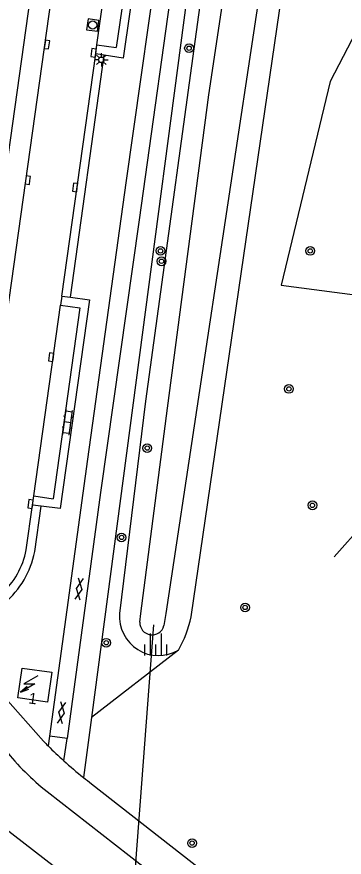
# Model space of a CAD drawing. Extents: x 128000 to 131008, y 398996 to 402500.
# Drawn here: x 128537.7 to 128567.7, y 399977.7 to 400054.7 of the extents above; entities that cross this region are included whole.
import ezdxf

# ---------------------------------------------------------------- set-up
doc = ezdxf.new("R2010")
doc.units = 0
for name, color, linetype in [('gg-afsc-hekwerk', 7, 'Continuous'), ('gg-anno-huisnummerreeks BGT', 7, 'Continuous'), ('gg-bbg-hoofdgebouw', 7, 'Continuous'), ('gg-knt-verharding', 7, 'Continuous'), ('gg-knt-verharding nz', 7, 'Continuous'), ('gg-kntw-bovenkant insteek waterloop', 7, 'Continuous'), ('gg-kntw-waterlijn', 7, 'Continuous'), ('gg-kwrk-duiker nz buis', 7, 'Continuous'), ('gt-grn-groengrens', 7, 'Continuous'), ('gt-symb-boom', 7, 'Continuous'), ('gt-symb-gesloten verharding', 7, 'Continuous'), ('gt-symb-klinker verharding', 7, 'Continuous'), ('gt-symb-kolk', 7, 'Continuous'), ('gt-symb-lichtmast', 7, 'Continuous'), ('gt-symb-rioolschacht', 7, 'Continuous'), ('gt-symb-talud symbool', 7, 'Continuous'), ('gt-symb-trafo symbool', 7, 'Continuous')]:
    doc.layers.add(name, color=color, linetype=linetype)

# ---------------------------------------------------------------- blocks, each defined once
blk = doc.blocks.new('gt0-RS')
at = {"layer": 'gt-symb-rioolschacht'}
blk.add_lwpolyline([(-0.5, -0.5), (0.5, -0.5), (0.5, 0.5), (-0.5, 0.5)], close=True, dxfattribs=at)
blk.add_circle((0, 0), 0.375, dxfattribs=at)
blk = doc.blocks.new('gt0-KOLK')
at = {"layer": 'gt-symb-kolk'}
blk.add_lwpolyline([(0, 0), (0.375, 0), (0.375, 0.4), (-0.375, 0.4), (-0.375, 0), (0, 0)], dxfattribs=at)
blk = doc.blocks.new('gt0-BOOM')
at = {"layer": 'gt-symb-boom'}
for radius in [0.4, 0.2]:
    blk.add_circle((0, 0), radius, dxfattribs=at)
blk = doc.blocks.new('gt0-LMAST')
at = {"layer": 'gt-symb-lichtmast'}
for p, q in [((-0.182, 0.173), (-0.447, 0.438)), ((-0.005, 0.246), (-0.005, 0.621)), ((0.172, 0.173), (0.437, 0.438)), ((-0.255, -0.004), (-0.63, -0.004)), ((-0.182, -0.181), (-0.447, -0.446)), ((-0.005, -0.254), (-0.005, -0.629)), ((0.437, -0.446), (0.172, -0.181)), ((0.245, -0.004), (0.62, -0.004))]:
    blk.add_line(p, q, dxfattribs=at)
blk.add_circle((-0.005, -0.004), 0.25, dxfattribs=at)
blk = doc.blocks.new('gt0-GESVH1')
at = {"layer": 'gt-symb-gesloten verharding'}
for p, q in [((-0.992, -0.261), (0.008, 0.239)), ((0.008, -0.261), (-0.992, 0.239)), ((0.008, 0.239), (1.008, -0.261)), ((1.008, 0.239), (0.008, -0.261))]:
    blk.add_line(p, q, dxfattribs=at)
blk = doc.blocks.new('gt0-TALUD_1')
at = {"layer": 'gt-symb-talud symbool'}
for p, q in [((-1, -1), (-1, 0)), ((-0.5, -2), (-0.5, 0)), ((0.5, -2), (0.5, 0)), ((1, -1), (1, 0)), ((0, -1), (0, 0))]:
    blk.add_line(p, q, dxfattribs=at)
blk = doc.blocks.new('gt0-HSP')
at = {"layer": 'gt-symb-trafo symbool'}
for points in [[(0.771, 0.746), (-0.529, -0.004), (0.471, -0.004), (-0.829, -0.754)], [(-0.217, -0.24), (-0.829, -0.754), (-0.077, -0.48)]]:
    blk.add_lwpolyline(points, dxfattribs=at)
blk = doc.blocks.new('gt0-KL1')
at = {"layer": 'gt-symb-klinker verharding'}
for p, q in [((-1.15, 0.3), (1.15, 0.3)), ((-1, -0.3), (-1, 0.3)), ((-0.5, 0.3), (-0.5, 0.45)), ((0, -0.3), (0, 0.3)), ((0.5, 0.3), (0.5, 0.45)), ((1, -0.3), (1, 0.3)), ((-1.15, -0.3), (1.15, -0.3)), ((-0.5, -0.45), (-0.5, -0.3)), ((0.5, -0.45), (0.5, -0.3))]:
    blk.add_line(p, q, dxfattribs=at)

msp = doc.modelspace()

# ---------------------------------------------------------------- linework, layer by layer
at = {"layer": 'gg-afsc-hekwerk'}
msp.add_line((128566.774, 400005.209), (128578.083, 400017.861), dxfattribs=at)
at = {"layer": 'gg-bbg-hoofdgebouw'}
msp.add_lwpolyline([(128537.79, 399992.28), (128538.17, 399995), (128540.9, 399994.62), (128540.51, 399991.89), (128537.79, 399992.28)], dxfattribs=at)
at = {"layer": 'gg-knt-verharding'}
for p, q in [((128534.096, 400008.253), (128542.22, 400066.172)), ((128548.439, 400063.388), (128546.804, 400051.876)), ((128544.917, 400051.293), (128545.031, 400052.125)), ((128545.031, 400052.125), (128546.804, 400051.876)), ((128541.809, 400029.101), (128544.917, 400051.293)), ((128545.709, 400051.177), (128544.917, 400051.293)), ((128541.809, 400029.101), (128541.692, 400028.269)), ((128541.809, 400029.101), (128542.601, 400028.99)), ((128543.47, 400028.019), (128541.007, 400010.53)), ((128541.692, 400028.269), (128543.47, 400028.019)), ((128539.138, 400009.945), (128539.254, 400010.777)), ((128539.254, 400010.777), (128541.007, 400010.53)), ((128538.54, 400005.83), (128539.138, 400009.945)), ((128539.931, 400009.842), (128539.138, 400009.945)), ((128533.928, 399995.3), (128540.119, 399988.305)), ((128542.29, 399988.541), (128540.727, 399988.755)), ((128541.986, 399986.512), (128542.29, 399988.541)), ((128544.533, 399984.398), (128565.315, 399968.184)), ((128540.454, 399983.682), (128563.417, 399965.831))]:
    msp.add_line(p, q, dxfattribs=at)
for points in [[(128547.104, 400115.102), (128536.509, 400039.243), (128531.926, 400006.736), (128520.799, 399998.934)], [(128549.318, 400064.105), (128547.435, 400050.925), (128545.709, 400051.177)], [(128540.727, 399988.755), (128544.187, 400014.156), (128547.726, 400039.493), (128551.15, 400063.847)], [(128552.416, 400061.306), (128548.897, 400036.098), (128545.369, 400011.108), (128542.29, 399988.541)], [(128542.601, 400028.99), (128544.336, 400028.747), (128541.675, 400009.615), (128539.931, 400009.842)], [(128540.727, 399988.755), (128540.671, 399988.762), (128540.552, 399987.869)], [(128576.748, 399949.074), (128572.119, 399952.798), (128536.565, 399980.336), (128535.879, 399980.898)]]:
    msp.add_lwpolyline(points, dxfattribs=at)
for centre, radius, start, end in [((128531.325, 400007.208), 7.345, 312.47378, 349.18848), ((128571.655, 400019.191), 44.141, 224.4034, 225.20101), ((128569.86, 400017.403), 41.608, 225.22085, 227.93978), ((128555.13, 400002.157), 23.595, 218.432, 231.53791), ((128569.036, 400016.528), 40.407, 227.97547, 231.3541), ((128569.015, 400016.439), 40.324, 231.29774, 232.61663)]:
    msp.add_arc(centre, radius, start, end, dxfattribs=at)
at = {"layer": 'gg-knt-verharding nz'}
for p, q in [((128545.031, 400052.125), (128546.642, 400063.641)), ((128539.254, 400010.777), (128541.692, 400028.269))]:
    msp.add_line(p, q, dxfattribs=at)
at = {"layer": 'gg-kntw-bovenkant insteek waterloop'}
for points in [[(128555.371, 400060.646), (128555.071, 400060.275), (128549.477, 400019.473), (128547.111, 400000)], [(128553.675, 399999.709), (128562.426, 400059.686), (128561.982, 400060.392), (128561.411, 400060.999)]]:
    msp.add_lwpolyline(points, dxfattribs=at)
for centre, radius, start, end in [((128550.679, 399999.728), 3.579, 175.63925, 300.52226), ((128543.161, 400001.993), 10.759, 330.1952, 347.74482)]:
    msp.add_arc(centre, radius, start, end, dxfattribs=at)
at = {"layer": 'gg-kntw-waterlijn'}
for p, q in [((128560.202, 400058.693), (128551.347, 400000)), ((128548.971, 399999.223), (128549.071, 400000)), ((128551.347, 400000), (128551.179, 399998.895))]:
    msp.add_line(p, q, dxfattribs=at)
msp.add_lwpolyline([(128549.071, 400000), (128551.496, 400018.838), (128555.293, 400047.535), (128557.187, 400060.186)], dxfattribs=at)
msp.add_arc((128550.09, 399999.163), 1.121, 176.92806, 346.17287, dxfattribs=at)
at = {"layer": 'gg-kwrk-duiker nz buis'}
msp.add_lwpolyline([(128544.725, 399914.856), (128545.709, 399922.513), (128546.531, 399949.69), (128550.248, 399998.951)], dxfattribs=at)
at = {"layer": 'gt-grn-groengrens'}
for p, q in [((128554.199, 400063.593), (128544.528, 399990.46)), ((128568.794, 400053.353), (128566.402, 400048.776)), ((128542.601, 400028.99), (128545.709, 400051.177)), ((128539.326, 400005.68), (128539.931, 400009.842)), ((128552.497, 399996.645), (128544.528, 399990.46)), ((128544.528, 399990.46), (128543.802, 399984.97))]:
    msp.add_line(p, q, dxfattribs=at)
msp.add_lwpolyline([(128566.402, 400048.776), (128561.93, 400030.106), (128570.548, 400028.957), (128574.765, 400030.436), (128581.001, 400040.088)], dxfattribs=at)
msp.add_arc((128531.328, 400007.207), 8.142, 309.98251, 349.19061, dxfattribs=at)

# ---------------------------------------------------------------- block references
at = {"layer": 'gt-symb-boom'}
for p in [(128553.475, 400051.825), (128550.859, 400033.245), (128564.585, 400033.24), (128550.951, 400032.289), (128562.638, 400020.591), (128549.641, 400015.165), (128564.789, 400009.921), (128547.291, 400006.977), (128558.613, 400000.558), (128545.883, 399997.326), (128553.755, 399978.959)]:
    msp.add_blockref('gt0-BOOM', p, dxfattribs=at)
at = {"layer": 'gt-symb-gesloten verharding'}
for p, rotation in [((128543.379, 400002.252), 81.2538377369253), ((128541.766, 399990.904), 81.2538377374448)]:
    msp.add_blockref('gt0-GESVH1', p, dxfattribs=dict(at, rotation=rotation))
at = {"layer": 'gt-symb-klinker verharding', "rotation": 82.12907949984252}
msp.add_blockref('gt0-KL1', (128542.346, 400017.524), dxfattribs=at)
at = {"layer": 'gt-symb-kolk'}
for p, rotation in [((128540.652, 400052.126), 82.00768607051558), ((128544.921, 400051.366), 82.00768607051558), ((128538.893, 400039.703), 82.00768607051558), ((128543.23, 400039.04), 82.00768607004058), ((128541.034, 400023.469), 82.0076860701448), ((128539.142, 400010.014), 82.00768607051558)]:
    msp.add_blockref('gt0-KOLK', p, dxfattribs=dict(at, rotation=rotation))
at = {"layer": 'gt-symb-lichtmast'}
msp.add_blockref('gt0-LMAST', (128545.44, 400050.763), dxfattribs=at)
at = {"layer": 'gt-symb-rioolschacht', "rotation": 82.06444962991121}
msp.add_blockref('gt0-RS', (128544.644, 400053.949), dxfattribs=at)
at = {"layer": 'gt-symb-talud symbool', "rotation": 180}
msp.add_blockref('gt0-TALUD_1', (128550.407, 399996.16), dxfattribs=at)
at = {"layer": 'gt-symb-trafo symbool'}
msp.add_blockref('gt0-HSP', (128538.855, 399993.557), dxfattribs=at)

# ---------------------------------------------------------------- texts
at = {"layer": 'gg-anno-huisnummerreeks BGT'}
msp.add_text('1', height=1, rotation=352.1, dxfattribs=at).set_placement((128538.716, 399991.771))

doc.saveas('drawing.dxf')
